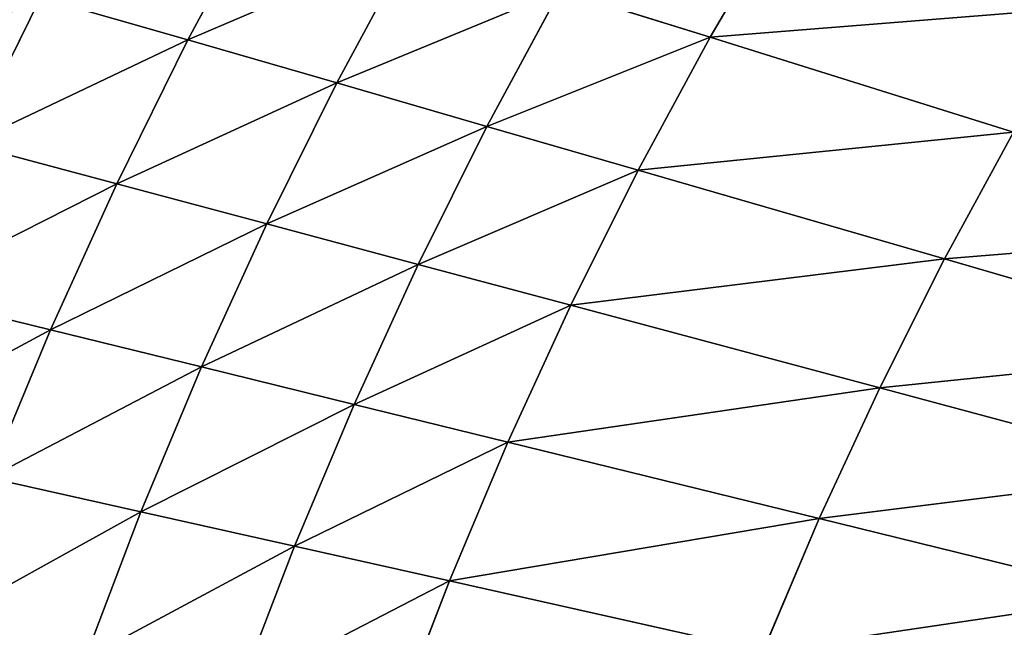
# Model space of a CAD drawing. Extents: x 0 to 605, y 0 to 400.
# Tile 439 of 656: x 97 to 125, y 242 to 260. Entities that reach past the tile are written whole.
import ezdxf

# ---------------------------------------------------------------- set-up
doc = ezdxf.new("R2010")
doc.units = 0
doc.header["$LTSCALE"] = 25.4
doc.layers.get('0').update_dxf_attribs({"linetype": 'CONTINUOUS'})

# ---------------------------------------------------------------- blocks, each defined once
blk = doc.blocks.new('ATLANTA610_-_S_STL')
at = {"color": 0}
for p, q in [((98.078, 43.738, 149.002), (93.836, 45.174, 147.962)), ((98.078, 43.738, 149.002), (93.836, 45.174, 147.962)), ((95.747, 45.175, 143.738), (97.799, 45.185, 139.574)), ((95.747, 45.175, 143.738), (97.799, 45.185, 139.574)), ((99.959, 43.739, 144.862), (95.747, 45.175, 143.738)), ((99.959, 43.739, 144.862), (95.747, 45.175, 143.738)), ((101.977, 43.747, 140.78), (97.799, 45.185, 139.574)), ((101.977, 43.747, 140.78), (97.799, 45.185, 139.574)), ((96.334, 43.747, 153.195), (98.078, 43.738, 149.002)), ((96.334, 43.747, 153.195), (98.078, 43.738, 149.002)), ((100.645, 42.404, 154.16), (96.334, 43.747, 153.195)), ((100.645, 42.404, 154.16), (96.334, 43.747, 153.195)), ((98.078, 43.738, 149.002), (99.959, 43.739, 144.862)), ((98.078, 43.738, 149.002), (99.959, 43.739, 144.862)), ((102.361, 42.395, 150.052), (98.078, 43.738, 149.002)), ((102.361, 42.395, 150.052), (98.078, 43.738, 149.002)), ((99.959, 43.739, 144.862), (101.977, 43.747, 140.78)), ((99.959, 43.739, 144.862), (101.977, 43.747, 140.78)), ((104.211, 42.394, 145.997), (99.959, 43.739, 144.862)), ((104.211, 42.394, 145.997), (99.959, 43.739, 144.862)), ((101.977, 43.747, 140.78), (104.134, 43.764, 136.762)), ((101.977, 43.747, 140.78), (104.134, 43.764, 136.762)), ((106.194, 42.402, 142), (101.977, 43.747, 140.78)), ((106.194, 42.402, 142), (101.977, 43.747, 140.78)), ((99.062, 42.421, 158.315), (100.645, 42.404, 154.16)), ((99.062, 42.421, 158.315), (100.645, 42.404, 154.16)), ((100.645, 42.404, 154.16), (102.361, 42.395, 150.052)), ((100.645, 42.404, 154.16), (102.361, 42.395, 150.052)), ((104.997, 41.146, 155.133), (100.645, 42.404, 154.16)), ((104.997, 41.146, 155.133), (100.645, 42.404, 154.16)), ((102.361, 42.395, 150.052), (104.211, 42.394, 145.997)), ((102.361, 42.395, 150.052), (104.211, 42.394, 145.997)), ((106.684, 41.137, 151.113), (102.361, 42.395, 150.052)), ((106.684, 41.137, 151.113), (102.361, 42.395, 150.052)), ((104.211, 42.394, 145.997), (106.194, 42.402, 142)), ((104.211, 42.394, 145.997), (106.194, 42.402, 142)), ((108.501, 41.136, 147.144), (104.211, 42.394, 145.997)), ((108.501, 41.136, 147.144), (104.211, 42.394, 145.997)), ((106.194, 42.402, 142), (108.314, 42.417, 138.064)), ((106.194, 42.402, 142), (108.314, 42.417, 138.064)), ((110.449, 41.142, 143.23), (106.194, 42.402, 142)), ((110.449, 41.142, 143.23), (106.194, 42.402, 142)), ((103.439, 41.162, 159.2), (104.997, 41.146, 155.133)), ((103.439, 41.162, 159.2), (104.997, 41.146, 155.133)), ((104.997, 41.146, 155.133), (106.684, 41.137, 151.113)), ((104.997, 41.146, 155.133), (106.684, 41.137, 151.113)), ((109.387, 39.969, 156.115), (104.997, 41.146, 155.133)), ((109.387, 39.969, 156.115), (104.997, 41.146, 155.133)), ((106.684, 41.137, 151.113), (108.501, 41.136, 147.144)), ((106.684, 41.137, 151.113), (108.501, 41.136, 147.144)), ((111.044, 39.96, 152.183), (106.684, 41.137, 151.113)), ((111.044, 39.96, 152.183), (106.684, 41.137, 151.113)), ((108.501, 41.136, 147.144), (110.449, 41.142, 143.23)), ((108.501, 41.136, 147.144), (110.449, 41.142, 143.23)), ((112.828, 39.958, 148.301), (108.501, 41.136, 147.144)), ((112.828, 39.958, 148.301), (108.501, 41.136, 147.144)), ((110.449, 41.142, 143.23), (112.529, 41.156, 139.377)), ((110.449, 41.142, 143.23), (112.529, 41.156, 139.377)), ((114.738, 39.964, 144.473), (110.449, 41.142, 143.23)), ((114.738, 39.964, 144.473), (110.449, 41.142, 143.23)), ((116.778, 39.977, 140.704), (112.529, 41.156, 139.377)), ((116.778, 39.977, 140.704), (112.529, 41.156, 139.377)), ((107.856, 39.985, 160.093), (109.387, 39.969, 156.115)), ((107.856, 39.985, 160.093), (109.387, 39.969, 156.115)), ((109.387, 39.969, 156.115), (111.044, 39.96, 152.183)), ((109.387, 39.969, 156.115), (118.276, 37.839, 158.105)), ((109.387, 39.969, 156.115), (111.044, 39.96, 152.183)), ((109.387, 39.969, 156.115), (118.276, 37.839, 158.105)), ((111.044, 39.96, 152.183), (112.828, 39.958, 148.301)), ((111.044, 39.96, 152.183), (119.869, 37.831, 154.351)), ((111.044, 39.96, 152.183), (112.828, 39.958, 148.301)), ((111.044, 39.96, 152.183), (119.869, 37.831, 154.351)), ((112.828, 39.958, 148.301), (114.738, 39.964, 144.473)), ((112.828, 39.958, 148.301), (114.738, 39.964, 144.473)), ((112.828, 39.958, 148.301), (121.583, 37.83, 150.644)), ((112.828, 39.958, 148.301), (121.583, 37.83, 150.644)), ((114.738, 39.964, 144.473), (116.778, 39.977, 140.704)), ((114.738, 39.964, 144.473), (116.778, 39.977, 140.704)), ((114.738, 39.964, 144.473), (123.417, 37.835, 146.989)), ((114.738, 39.964, 144.473), (123.417, 37.835, 146.989)), ((116.778, 39.977, 140.704), (118.947, 39.997, 136.998)), ((116.778, 39.977, 140.704), (118.947, 39.997, 136.998)), ((116.778, 39.977, 140.704), (125.372, 37.845, 143.391)), ((116.778, 39.977, 140.704), (125.372, 37.845, 143.391)), ((118.276, 37.839, 158.105), (119.869, 37.831, 154.351)), ((118.276, 37.839, 158.105), (119.869, 37.831, 154.351)), ((119.869, 37.831, 154.351), (121.583, 37.83, 150.644)), ((119.869, 37.831, 154.351), (128.823, 35.973, 156.554)), ((119.869, 37.831, 154.351), (121.583, 37.83, 150.644)), ((119.869, 37.831, 154.351), (128.823, 35.973, 156.554)), ((121.583, 37.83, 150.644), (123.417, 37.835, 146.989)), ((121.583, 37.83, 150.644), (123.417, 37.835, 146.989)), ((121.583, 37.83, 150.644), (130.462, 35.971, 153.026)), ((121.583, 37.83, 150.644), (130.462, 35.971, 153.026)), ((123.417, 37.835, 146.989), (125.372, 37.845, 143.391)), ((123.417, 37.835, 146.989), (125.372, 37.845, 143.391)), ((123.417, 37.835, 146.989), (132.216, 35.976, 149.547)), ((123.417, 37.835, 146.989), (132.216, 35.976, 149.547))]:
    blk.add_line(p, q, dxfattribs=at)
mesh = blk.add_polyface(dxfattribs=at)
corners = [(91.579, 46.711, 142.626), (97.799, 45.185, 139.574), (93.663, 46.722, 138.38), (95.747, 45.175, 143.738)]
mesh.append_faces([[corners[k] for k in face] for face in [(0, 1, 2), (1, 0, 3)]], dxfattribs={"vtx0": -1, "color": 0})
mesh = blk.add_polyface(dxfattribs=at)
corners = [(92.066, 45.182, 152.241), (98.078, 43.738, 149.002), (93.836, 45.174, 147.962), (96.334, 43.747, 153.195)]
mesh.append_faces([[corners[k] for k in face] for face in [(0, 1, 2), (1, 0, 3)]], dxfattribs={"vtx0": -1, "color": 0})
mesh = blk.add_polyface(dxfattribs=at)
corners = [(93.836, 45.174, 147.962), (99.959, 43.739, 144.862), (95.747, 45.175, 143.738), (98.078, 43.738, 149.002)]
mesh.append_faces([[corners[k] for k in face] for face in [(0, 1, 2), (1, 0, 3)]], dxfattribs={"vtx0": -1, "color": 0})
mesh = blk.add_polyface(dxfattribs=at)
corners = [(95.747, 45.175, 143.738), (101.977, 43.747, 140.78), (97.799, 45.185, 139.574), (99.959, 43.739, 144.862)]
mesh.append_faces([[corners[k] for k in face] for face in [(0, 1, 2), (1, 0, 3)]], dxfattribs={"vtx0": -1, "color": 0})
mesh = blk.add_polyface(dxfattribs=at)
corners = [(97.799, 45.185, 139.574), (104.134, 43.764, 136.762), (99.993, 45.204, 135.474), (101.977, 43.747, 140.78)]
mesh.append_faces([[corners[k] for k in face] for face in [(0, 1, 2), (1, 0, 3)]], dxfattribs={"vtx0": -1, "color": 0})
mesh = blk.add_polyface(dxfattribs=at)
corners = [(94.727, 43.765, 157.438), (100.645, 42.404, 154.16), (96.334, 43.747, 153.195), (99.062, 42.421, 158.315)]
mesh.append_faces([[corners[k] for k in face] for face in [(0, 1, 2), (1, 0, 3)]], dxfattribs={"vtx0": -1, "color": 0})
mesh = blk.add_polyface(dxfattribs=at)
corners = [(96.334, 43.747, 153.195), (102.361, 42.395, 150.052), (98.078, 43.738, 149.002), (100.645, 42.404, 154.16)]
mesh.append_faces([[corners[k] for k in face] for face in [(0, 1, 2), (1, 0, 3)]], dxfattribs={"vtx0": -1, "color": 0})
mesh = blk.add_polyface(dxfattribs=at)
corners = [(98.078, 43.738, 149.002), (104.211, 42.394, 145.997), (99.959, 43.739, 144.862), (102.361, 42.395, 150.052)]
mesh.append_faces([[corners[k] for k in face] for face in [(0, 1, 2), (1, 0, 3)]], dxfattribs={"vtx0": -1, "color": 0})
mesh = blk.add_polyface(dxfattribs=at)
corners = [(99.959, 43.739, 144.862), (106.194, 42.402, 142), (101.977, 43.747, 140.78), (104.211, 42.394, 145.997)]
mesh.append_faces([[corners[k] for k in face] for face in [(0, 1, 2), (1, 0, 3)]], dxfattribs={"vtx0": -1, "color": 0})
mesh = blk.add_polyface(dxfattribs=at)
corners = [(101.977, 43.747, 140.78), (108.314, 42.417, 138.064), (104.134, 43.764, 136.762), (106.194, 42.402, 142)]
mesh.append_faces([[corners[k] for k in face] for face in [(0, 1, 2), (1, 0, 3)]], dxfattribs={"vtx0": -1, "color": 0})
mesh = blk.add_polyface(dxfattribs=at)
corners = [(99.062, 42.421, 158.315), (104.997, 41.146, 155.133), (100.645, 42.404, 154.16), (103.439, 41.162, 159.2)]
mesh.append_faces([[corners[k] for k in face] for face in [(0, 1, 2), (1, 0, 3)]], dxfattribs={"vtx0": -1, "color": 0})
mesh = blk.add_polyface(dxfattribs=at)
corners = [(100.645, 42.404, 154.16), (106.684, 41.137, 151.113), (102.361, 42.395, 150.052), (104.997, 41.146, 155.133)]
mesh.append_faces([[corners[k] for k in face] for face in [(0, 1, 2), (1, 0, 3)]], dxfattribs={"vtx0": -1, "color": 0})
mesh = blk.add_polyface(dxfattribs=at)
corners = [(102.361, 42.395, 150.052), (108.501, 41.136, 147.144), (104.211, 42.394, 145.997), (106.684, 41.137, 151.113)]
mesh.append_faces([[corners[k] for k in face] for face in [(0, 1, 2), (1, 0, 3)]], dxfattribs={"vtx0": -1, "color": 0})
mesh = blk.add_polyface(dxfattribs=at)
corners = [(104.211, 42.394, 145.997), (110.449, 41.142, 143.23), (106.194, 42.402, 142), (108.501, 41.136, 147.144)]
mesh.append_faces([[corners[k] for k in face] for face in [(0, 1, 2), (1, 0, 3)]], dxfattribs={"vtx0": -1, "color": 0})
mesh = blk.add_polyface(dxfattribs=at)
corners = [(106.194, 42.402, 142), (112.529, 41.156, 139.377), (108.314, 42.417, 138.064), (110.449, 41.142, 143.23)]
mesh.append_faces([[corners[k] for k in face] for face in [(0, 1, 2), (1, 0, 3)]], dxfattribs={"vtx0": -1, "color": 0})
mesh = blk.add_polyface(dxfattribs=at)
corners = [(103.439, 41.162, 159.2), (109.387, 39.969, 156.115), (104.997, 41.146, 155.133), (107.856, 39.985, 160.093)]
mesh.append_faces([[corners[k] for k in face] for face in [(0, 1, 2), (1, 0, 3)]], dxfattribs={"vtx0": -1, "color": 0})
mesh = blk.add_polyface(dxfattribs=at)
corners = [(104.997, 41.146, 155.133), (111.044, 39.96, 152.183), (106.684, 41.137, 151.113), (109.387, 39.969, 156.115)]
mesh.append_faces([[corners[k] for k in face] for face in [(0, 1, 2), (1, 0, 3)]], dxfattribs={"vtx0": -1, "color": 0})
mesh = blk.add_polyface(dxfattribs=at)
corners = [(106.684, 41.137, 151.113), (112.828, 39.958, 148.301), (108.501, 41.136, 147.144), (111.044, 39.96, 152.183)]
mesh.append_faces([[corners[k] for k in face] for face in [(0, 1, 2), (1, 0, 3)]], dxfattribs={"vtx0": -1, "color": 0})
mesh = blk.add_polyface(dxfattribs=at)
corners = [(108.501, 41.136, 147.144), (114.738, 39.964, 144.473), (110.449, 41.142, 143.23), (112.828, 39.958, 148.301)]
mesh.append_faces([[corners[k] for k in face] for face in [(0, 1, 2), (1, 0, 3)]], dxfattribs={"vtx0": -1, "color": 0})
mesh = blk.add_polyface(dxfattribs=at)
corners = [(110.449, 41.142, 143.23), (116.778, 39.977, 140.704), (112.529, 41.156, 139.377), (114.738, 39.964, 144.473)]
mesh.append_faces([[corners[k] for k in face] for face in [(0, 1, 2), (1, 0, 3)]], dxfattribs={"vtx0": -1, "color": 0})
mesh = blk.add_polyface(dxfattribs=at)
corners = [(112.529, 41.156, 139.377), (118.947, 39.997, 136.998), (114.741, 41.177, 135.59), (116.778, 39.977, 140.704)]
mesh.append_faces([[corners[k] for k in face] for face in [(0, 1, 2), (1, 0, 3)]], dxfattribs={"vtx0": -1, "color": 0})
mesh = blk.add_polyface(dxfattribs=at)
corners = [(107.856, 39.985, 160.093), (118.276, 37.839, 158.105), (109.387, 39.969, 156.115), (116.802, 37.854, 161.903)]
mesh.append_faces([[corners[k] for k in face] for face in [(0, 1, 2), (1, 0, 3)]], dxfattribs={"vtx0": -1, "color": 0})
mesh = blk.add_polyface(dxfattribs=at)
corners = [(109.387, 39.969, 156.115), (119.869, 37.831, 154.351), (111.044, 39.96, 152.183), (118.276, 37.839, 158.105)]
mesh.append_faces([[corners[k] for k in face] for face in [(0, 1, 2), (1, 0, 3)]], dxfattribs={"vtx0": -1, "color": 0})
mesh = blk.add_polyface(dxfattribs=at)
corners = [(111.044, 39.96, 152.183), (121.583, 37.83, 150.644), (112.828, 39.958, 148.301), (119.869, 37.831, 154.351)]
mesh.append_faces([[corners[k] for k in face] for face in [(0, 1, 2), (1, 0, 3)]], dxfattribs={"vtx0": -1, "color": 0})
mesh = blk.add_polyface(dxfattribs=at)
corners = [(112.828, 39.958, 148.301), (123.417, 37.835, 146.989), (114.738, 39.964, 144.473), (121.583, 37.83, 150.644)]
mesh.append_faces([[corners[k] for k in face] for face in [(0, 1, 2), (1, 0, 3)]], dxfattribs={"vtx0": -1, "color": 0})
mesh = blk.add_polyface(dxfattribs=at)
corners = [(114.738, 39.964, 144.473), (125.372, 37.845, 143.391), (116.778, 39.977, 140.704), (123.417, 37.835, 146.989)]
mesh.append_faces([[corners[k] for k in face] for face in [(0, 1, 2), (1, 0, 3)]], dxfattribs={"vtx0": -1, "color": 0})
mesh = blk.add_polyface(dxfattribs=at)
corners = [(116.778, 39.977, 140.704), (127.45, 37.862, 139.852), (118.947, 39.997, 136.998), (125.372, 37.845, 143.391)]
mesh.append_faces([[corners[k] for k in face] for face in [(0, 1, 2), (1, 0, 3)]], dxfattribs={"vtx0": -1, "color": 0})
mesh = blk.add_polyface(dxfattribs=at)
corners = [(118.276, 37.839, 158.105), (128.823, 35.973, 156.554), (119.869, 37.831, 154.351), (127.297, 35.98, 160.127)]
mesh.append_faces([[corners[k] for k in face] for face in [(0, 1, 2), (1, 0, 3)]], dxfattribs={"vtx0": -1, "color": 0})
mesh = blk.add_polyface(dxfattribs=at)
corners = [(119.869, 37.831, 154.351), (130.462, 35.971, 153.026), (121.583, 37.83, 150.644), (128.823, 35.973, 156.554)]
mesh.append_faces([[corners[k] for k in face] for face in [(0, 1, 2), (1, 0, 3)]], dxfattribs={"vtx0": -1, "color": 0})
mesh = blk.add_polyface(dxfattribs=at)
corners = [(121.583, 37.83, 150.644), (132.216, 35.976, 149.547), (123.417, 37.835, 146.989), (130.462, 35.971, 153.026)]
mesh.append_faces([[corners[k] for k in face] for face in [(0, 1, 2), (1, 0, 3)]], dxfattribs={"vtx0": -1, "color": 0})
mesh = blk.add_polyface(dxfattribs=at)
corners = [(123.417, 37.835, 146.989), (134.084, 35.985, 146.121), (125.372, 37.845, 143.391), (132.216, 35.976, 149.547)]
mesh.append_faces([[corners[k] for k in face] for face in [(0, 1, 2), (1, 0, 3)]], dxfattribs={"vtx0": -1, "color": 0})

msp = doc.modelspace()

# ---------------------------------------------------------------- block references
at = {"color": 254, "extrusion": (0, -1, 5.55112e-17)}
msp.add_blockref('ATLANTA610_-_S_STL', (-0.269, -0.066, -399.883), dxfattribs=at)

doc.saveas('drawing.dxf')
